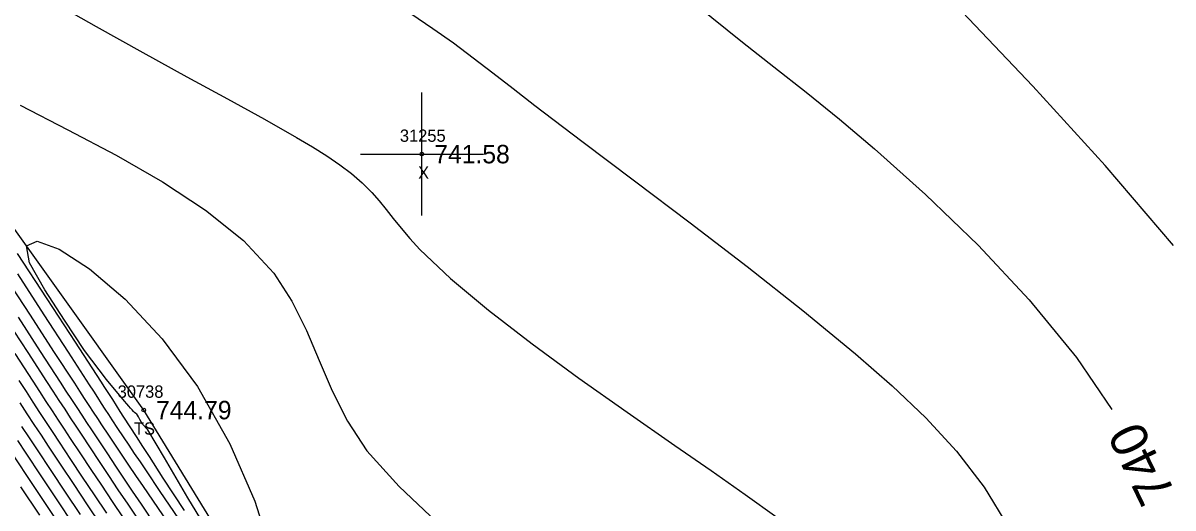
# Model space of a CAD drawing. Extents: x 1376587 to 1378239, y 1000335 to 1003031.
# Drawn here: x 1377061.8 to 1377155.3, y 1002210.4 to 1002249.8 of the extents above; entities that cross this region are included whole.
import ezdxf

# ---------------------------------------------------------------- set-up
doc = ezdxf.new("R2010")
doc.units = 0
for name, color, linetype in [('RD_DTM_BkLn2', 7, 'Continuous'), ('RD_DTM_BkLn_txCode', 7, 'Continuous'), ('RD_DTM_Major1', 7, 'Continuous'), ('RD_DTM_Major1_Lbl', 7, 'Continuous'), ('RD_DTM_Minor1', 7, 'Continuous'), ('RD_EX_Misc', 7, 'Continuous'), ('RD_EX_Misc_txCode', 7, 'Continuous'), ('RD_EX_TX_Misc_ELEV', 7, 'Continuous'), ('RD_SMD_Locator', 7, 'Continuous')]:
    doc.layers.add(name, color=color, linetype=linetype)

msp = doc.modelspace()

# ---------------------------------------------------------------- linework, layer by layer
at = {"layer": 'RD_DTM_BkLn2'}
msp.add_lwpolyline([(1377334.808, 1002026.055), (1377284.229, 1002013.339), (1377249.257, 1001988.727), (1377213.659, 1001973.589), (1377188.957, 1002014.33), (1377158.44, 1002070.963), (1377139.047, 1002104.941), (1377113.892, 1002149.475), (1377071.66, 1002218.399), (1377041.895, 1002260.076), (1377023.693, 1002288.088), (1377010.927, 1002302.495), (1376992.725, 1002332.02), (1376976.352, 1002351.559)], dxfattribs=at)
at = {"layer": 'RD_DTM_Major1'}
for points in [[(1377074.337, 1002282.533), (1377074.38, 1002282.51), (1377081.507, 1002278.31), (1377088.412, 1002273.864), (1377094.768, 1002269.408), (1377098.953, 1002266.23), (1377102.736, 1002263.179), (1377106.191, 1002260.259), (1377109.394, 1002257.474), (1377112.422, 1002254.828), (1377115.351, 1002252.326), (1377117.836, 1002250.289), (1377120.333, 1002248.301), (1377122.872, 1002246.301), (1377125.483, 1002244.23), (1377128.195, 1002242.026), (1377131.039, 1002239.63), (1377135.204, 1002235.92), (1377139.469, 1002231.805), (1377143.624, 1002227.365), (1377147.459, 1002222.679), (1377150.344, 1002218.445)], [(1377072.644, 1002208.997), (1377071.47, 1002210.742), (1377070.745, 1002211.82), (1377070.054, 1002212.852), (1377069.386, 1002213.851), (1377068.733, 1002214.832), (1377068.086, 1002215.808), (1377067.434, 1002216.794), (1377067.045, 1002217.385), (1377066.648, 1002217.99), (1377066.238, 1002218.615), (1377065.813, 1002219.265), (1377065.367, 1002219.947), (1377064.899, 1002220.666), (1377063.278, 1002223.158), (1377061.471, 1002225.943)], [(1377061.74, 1002217.072), (1377062.358, 1002216.135), (1377062.991, 1002215.177), (1377064.112, 1002213.485), (1377065.284, 1002211.722), (1377066.489, 1002209.913)]]:
    msp.add_lwpolyline(points, dxfattribs=at)
at = {"layer": 'RD_DTM_Minor1'}
for points in [[(1377063.877, 1002251.82), (1377067.806, 1002249.554), (1377071.589, 1002247.441), (1377075.166, 1002245.483), (1377078.48, 1002243.682), (1377081.472, 1002242.04), (1377084.084, 1002240.559), (1377085.378, 1002239.79), (1377086.544, 1002239.054), (1377087.596, 1002238.333), (1377088.546, 1002237.609), (1377089.409, 1002236.862), (1377090.197, 1002236.074), (1377090.78, 1002235.409), (1377091.353, 1002234.704), (1377091.943, 1002233.958), (1377092.577, 1002233.168), (1377093.284, 1002232.334), (1377094.091, 1002231.452), (1377096.58, 1002229.09), (1377099.677, 1002226.509), (1377103.215, 1002223.786), (1377107.029, 1002220.997), (1377110.952, 1002218.218), (1377114.819, 1002215.525), (1377117.763, 1002213.483), (1377120.539, 1002211.541), (1377123.12, 1002209.697)], [(1377155.35, 1002231.774), (1377149.792, 1002238.271), (1377143.924, 1002244.723), (1377138.164, 1002250.759)], [(1377093.374, 1002250.621), (1377095.161, 1002249.413), (1377096.829, 1002248.225), (1377098.435, 1002247.031), (1377100.037, 1002245.805), (1377101.691, 1002244.523), (1377103.455, 1002243.158), (1377107.274, 1002240.251), (1377111.536, 1002237.037), (1377116.066, 1002233.609), (1377120.686, 1002230.062), (1377125.222, 1002226.487), (1377129.498, 1002222.978), (1377132.492, 1002220.376), (1377135.232, 1002217.767), (1377137.719, 1002215.05), (1377139.953, 1002212.125), (1377141.934, 1002208.892)], [(1377061.622, 1002243.174), (1377065.499, 1002241.168), (1377069.407, 1002239.1), (1377073.189, 1002236.935), (1377076.69, 1002234.639), (1377079.756, 1002232.176), (1377082.23, 1002229.51), (1377083.709, 1002227.242), (1377084.883, 1002224.866), (1377085.915, 1002222.423), (1377086.969, 1002219.952), (1377088.208, 1002217.494), (1377089.795, 1002215.09), (1377092.412, 1002212.181), (1377095.447, 1002209.316)], [(1377071.55, 1002217.248), (1377071.357, 1002217.63), (1377071.234, 1002217.861), (1377071.154, 1002217.987), (1377071.091, 1002218.056), (1377071.02, 1002218.113), (1377070.913, 1002218.204), (1377070.825, 1002218.291), (1377070.716, 1002218.405), (1377070.588, 1002218.545), (1377070.441, 1002218.71), (1377070.277, 1002218.899), (1377070.096, 1002219.111), (1377068.642, 1002220.896), (1377066.853, 1002223.232), (1377065.218, 1002225.706), (1377063.62, 1002228.168), (1377062.371, 1002230.368), (1377062.138, 1002231.731), (1377062.991, 1002232.118), (1377064.79, 1002231.464), (1377067.263, 1002229.864), (1377070.141, 1002227.411), (1377073.152, 1002224.199), (1377076.024, 1002220.321), (1377078.65, 1002215.666), (1377080.682, 1002210.985), (1377081.989, 1002206.899)], [(1377074.965, 1002210.233), (1377073.253, 1002212.872), (1377072.12, 1002214.623), (1377071.589, 1002215.447), (1377071.072, 1002216.248), (1377070.563, 1002217.038), (1377070.055, 1002217.827), (1377069.753, 1002218.294), (1377069.449, 1002218.767), (1377069.139, 1002219.247), (1377068.823, 1002219.737), (1377068.498, 1002220.238), (1377068.165, 1002220.754), (1377066.115, 1002223.918), (1377063.826, 1002227.428), (1377061.402, 1002231.114)], [(1377075.676, 1002207.844), (1377073.007, 1002211.786), (1377071.874, 1002213.461), (1377071.385, 1002214.188), (1377070.918, 1002214.883), (1377070.465, 1002215.559), (1377070.018, 1002216.23), (1377069.568, 1002216.909), (1377069.106, 1002217.609), (1377068.825, 1002218.036), (1377068.535, 1002218.479), (1377068.234, 1002218.938), (1377067.92, 1002219.419), (1377067.592, 1002219.924), (1377067.246, 1002220.455), (1377065.537, 1002223.092), (1377063.563, 1002226.144), (1377061.417, 1002229.461)], [(1377074.015, 1002208.685), (1377071.629, 1002212.199), (1377071.031, 1002213.081), (1377070.461, 1002213.924), (1377069.91, 1002214.743), (1377069.368, 1002215.553), (1377068.824, 1002216.367), (1377068.269, 1002217.202), (1377067.934, 1002217.71), (1377067.588, 1002218.234), (1377067.229, 1002218.778), (1377066.855, 1002219.348), (1377066.462, 1002219.947), (1377066.048, 1002220.58), (1377064.362, 1002223.165), (1377062.452, 1002226.103), (1377060.413, 1002229.248)], [(1377060.536, 1002225.685), (1377062.231, 1002223.074), (1377063.768, 1002220.71), (1377064.281, 1002219.924), (1377064.769, 1002219.177), (1377065.236, 1002218.462), (1377065.689, 1002217.772), (1377066.131, 1002217.1), (1377066.567, 1002216.438), (1377067.304, 1002215.323), (1377068.045, 1002214.207), (1377068.796, 1002213.08), (1377069.564, 1002211.931), (1377070.357, 1002210.749), (1377071.18, 1002209.524)], [(1377061.186, 1002222.983), (1377062.637, 1002220.752), (1377063.188, 1002219.908), (1377063.715, 1002219.102), (1377064.222, 1002218.327), (1377064.717, 1002217.574), (1377065.203, 1002216.835), (1377065.687, 1002216.101), (1377066.516, 1002214.848), (1377067.357, 1002213.581), (1377068.215, 1002212.295), (1377069.091, 1002210.983), (1377069.99, 1002209.642)], [(1377061.509, 1002220.791), (1377062.093, 1002219.896), (1377062.654, 1002219.038), (1377063.199, 1002218.207), (1377063.733, 1002217.393), (1377064.264, 1002216.588), (1377064.797, 1002215.78), (1377065.72, 1002214.385), (1377066.667, 1002212.96), (1377067.636, 1002211.505), (1377068.625, 1002210.025)], [(1377061.588, 1002218.982), (1377062.167, 1002218.099), (1377062.74, 1002217.227), (1377063.315, 1002216.355), (1377063.897, 1002215.473), (1377064.918, 1002213.931), (1377065.976, 1002212.34), (1377067.061, 1002210.712), (1377068.166, 1002209.057)], [(1377077.273, 1002207.949), (1377075.243, 1002211.279), (1377073.357, 1002214.508), (1377071.998, 1002216.783), (1377071.55, 1002217.248)], [(1377061.396, 1002215.923), (1377062.079, 1002214.89), (1377063.303, 1002213.043), (1377064.592, 1002211.104), (1377065.921, 1002209.11)], [(1377065.356, 1002208.301), (1377063.901, 1002210.485), (1377062.492, 1002212.604), (1377061.163, 1002214.608)], [(1377063.211, 1002209.865), (1377061.68, 1002212.167)]]:
    msp.add_lwpolyline(points, dxfattribs=at)
at = {"layer": 'RD_EX_Misc'}
for p, q in [((1377094.272, 1002234.196), (1377094.272, 1002244.196)), ((1377089.272, 1002239.196), (1377099.272, 1002239.196))]:
    msp.add_line(p, q, dxfattribs=at)
at = {"layer": 'RD_SMD_Locator'}
for centre in [(1377094.272, 1002239.196), (1377071.66, 1002218.399)]:
    msp.add_circle(centre, 0.15, dxfattribs=at)

# ---------------------------------------------------------------- texts
at = {"layer": 'RD_DTM_BkLn_txCode'}
for s, p in [('30738', (1377069.542, 1002219.399)), ('TS', (1377070.865, 1002216.399))]:
    msp.add_text(s, height=1, dxfattribs=at).set_placement(p)
at = {"layer": 'RD_DTM_Major1_Lbl'}
msp.add_text('740', height=3, rotation=115.7846, dxfattribs=at).set_placement((1377155.542, 1002211.64))
at = {"layer": 'RD_EX_Misc_txCode'}
for s, p in [('31255', (1377092.477, 1002240.196)), ('X', (1377093.957, 1002237.196))]:
    msp.add_text(s, height=1, dxfattribs=at).set_placement(p)
at = {"layer": 'RD_EX_TX_Misc_ELEV'}
for s, p in [('741.58', (1377095.272, 1002238.446)), ('744.79', (1377072.66, 1002217.649))]:
    msp.add_text(s, height=1.5, dxfattribs=at).set_placement(p)

doc.saveas('drawing.dxf')
